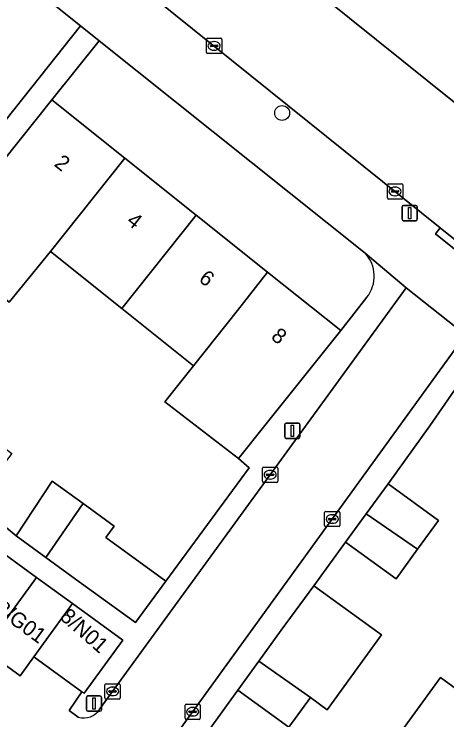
# Model space of a CAD drawing. Extents: x 159674 to 160531, y 382172 to 382904.
# Drawn here: x 160283.66 to 160312.02, y 382664.68 to 382710.95 of the extents above; entities that cross this region are included whole.
import ezdxf

# ---------------------------------------------------------------- set-up
doc = ezdxf.new("R2010")
doc.units = 0
for name, color, linetype in [('IMGEO_Boom', 7, 'Continuous'), ('IMGEO_Erf', 7, 'Continuous'), ('IMGEO_Kolk', 7, 'Continuous'), ('IMGEO_Lichtmast', 7, 'Continuous'), ('IMGEO_Pand', 7, 'Continuous'), ('IMGEO_Pand_nummerreeks', 7, 'Continuous'), ('IMGEO_Rijbaan_lokaal_open', 7, 'Continuous'), ('IMGEO_Voetpad_open', 7, 'Continuous')]:
    doc.layers.add(name, color=color, linetype=linetype)

msp = doc.modelspace()

# ---------------------------------------------------------------- linework, layer by layer
at = {"layer": 'IMGEO_Boom'}
msp.add_circle((160301.224, 382704.466), 0.489, dxfattribs=at)
at = {"layer": 'IMGEO_Erf'}
for points in [[(160263.63, 382697.299), (160266.891, 382692.05), (160272.972, 382696.028), (160269.707, 382701.284), (160271.793, 382702.58), (160273.825, 382703.842), (160277.09, 382698.586), (160280.422, 382700.656), (160288.011, 382710.171), (160267.842, 382726.279), (160267.481, 382726.359), (160260.898, 382722.304), (160245.542, 382712.846), (160232.632, 382705.313), (160223.268, 382700.381)], [(160289.223, 382709.204), (160286.123, 382705.323), (160290.913, 382701.497), (160295.588, 382697.764), (160300.269, 382694.025), (160305.06, 382690.199), (160306.78, 382692.385)], [(160306.664, 382695.275), (160289.223, 382709.204)], [(160313.115, 382687.143), (160310.913, 382683.952), (160308.167, 382680.148), (160311.466, 382677.75), (160310.092, 382675.86), (160308.689, 382673.931), (160305.386, 382676.323), (160303.294, 382673.468), (160307.737, 382670.249), (160304.18, 382665.339), (160303.078, 382666.137), (160301.672, 382664.196), (160298.315, 382666.628), (160294.169, 382660.875)], [(160309.935, 382661.236), (160308.069, 382662.592), (160311.603, 382667.452), (160313.468, 382666.096), (160315.484, 382668.869), (160313.049, 382670.642), (160314.585, 382672.752), (160317.019, 382670.98), (160317.614, 382671.798), (160320.554, 382675.842), (160326.832, 382671.278), (160323.294, 382666.411), (160319.746, 382661.531), (160316.213, 382656.672), (160312.699, 382651.838), (160309.017, 382646.774), (160305.496, 382641.932), (160302.062, 382637.209), (160298.382, 382632.147), (160303.037, 382628.76), (160333.537, 382670.671)]]:
    msp.add_lwpolyline(points, dxfattribs=at)
msp.add_lwpolyline([(160295.415, 382687.898), (160290.71, 382691.655), (160286.035, 382695.389), (160283.335, 382692.062), (160278.571, 382695.866), (160277.467, 382696.748), (160269.889, 382691.992), (160268.069, 382688.847), (160274.061, 382684.308), (160276.462, 382687.478), (160278.456, 382685.968), (160280.815, 382684.181), (160283.52, 382682.132), (160281.118, 382678.962), (160283.801, 382676.741), (160286.155, 382680.338), (160288.175, 382678.867), (160290.216, 382677.381), (160289.667, 382676.626), (160293.592, 382673.768), (160299.053, 382681.203), (160298.359, 382681.809), (160293.534, 382685.524)], close=True, dxfattribs=at)
msp.add_arc((160305.042, 382693.763), 2.218, 321.5941, 43.003, dxfattribs=at)
at = {"layer": 'IMGEO_Kolk'}
for p, q in [((160296.263, 382708.436), (160296.263, 382709.288)), ((160296.338, 382709.362), (160297.19, 382709.362)), ((160297.264, 382709.288), (160297.264, 382708.436)), ((160296.522, 382708.856), (160296.522, 382708.868)), ((160296.96, 382708.819), (160296.562, 382708.819)), ((160296.565, 382708.905), (160296.963, 382708.905)), ((160296.751, 382709.142), (160296.776, 382709.142)), ((160297.006, 382708.868), (160297.006, 382708.856)), ((160297.19, 382708.362), (160296.338, 382708.362)), ((160296.774, 382708.582), (160296.749, 382708.582)), ((160308.122, 382698.896), (160308.122, 382699.748)), ((160308.197, 382699.822), (160309.049, 382699.822)), ((160308.61, 382699.602), (160308.635, 382699.602)), ((160309.123, 382699.748), (160309.123, 382698.896)), ((160308.381, 382699.316), (160308.381, 382699.328)), ((160308.819, 382699.279), (160308.421, 382699.279)), ((160308.424, 382699.365), (160308.822, 382699.365)), ((160308.865, 382699.328), (160308.865, 382699.316)), ((160309.049, 382698.822), (160308.197, 382698.822)), ((160308.633, 382699.042), (160308.608, 382699.042)), ((160299.936, 382680.323), (160299.936, 382681.175)), ((160300.011, 382681.249), (160300.863, 382681.249)), ((160300.937, 382681.175), (160300.937, 382680.323)), ((160300.195, 382680.743), (160300.195, 382680.755)), ((160300.633, 382680.706), (160300.235, 382680.706)), ((160300.238, 382680.792), (160300.636, 382680.792)), ((160300.424, 382681.029), (160300.449, 382681.029)), ((160300.679, 382680.755), (160300.679, 382680.743)), ((160300.863, 382680.249), (160300.011, 382680.249)), ((160300.447, 382680.469), (160300.422, 382680.469)), ((160304.084, 382678.345), (160304.936, 382678.345)), ((160304.009, 382677.419), (160304.009, 382678.271)), ((160304.268, 382677.839), (160304.268, 382677.851)), ((160304.311, 382677.888), (160304.709, 382677.888)), ((160304.497, 382678.125), (160304.522, 382678.125)), ((160304.752, 382677.851), (160304.752, 382677.839)), ((160305.01, 382678.271), (160305.01, 382677.419)), ((160304.706, 382677.802), (160304.308, 382677.802)), ((160304.52, 382677.565), (160304.495, 382677.565)), ((160304.936, 382677.345), (160304.084, 382677.345)), ((160289.613, 382666.119), (160289.613, 382666.971)), ((160289.688, 382667.045), (160290.54, 382667.045)), ((160290.101, 382666.825), (160290.126, 382666.825)), ((160290.614, 382666.971), (160290.614, 382666.119)), ((160289.872, 382666.539), (160289.872, 382666.551)), ((160290.31, 382666.502), (160289.912, 382666.502)), ((160289.915, 382666.588), (160290.313, 382666.588)), ((160290.124, 382666.265), (160290.099, 382666.265)), ((160290.356, 382666.551), (160290.356, 382666.539)), ((160290.54, 382666.045), (160289.688, 382666.045)), ((160294.859, 382664.787), (160294.859, 382665.639)), ((160294.934, 382665.713), (160295.786, 382665.713)), ((160295.347, 382665.493), (160295.372, 382665.493)), ((160295.86, 382665.639), (160295.86, 382664.787)), ((160295.118, 382665.207), (160295.118, 382665.219)), ((160295.556, 382665.17), (160295.158, 382665.17)), ((160295.161, 382665.256), (160295.559, 382665.256)), ((160295.37, 382664.933), (160295.345, 382664.933)), ((160295.602, 382665.219), (160295.602, 382665.207)), ((160295.786, 382664.713), (160294.934, 382664.713))]:
    msp.add_line(p, q, dxfattribs=at)
for points in [[(160296.263, 382708.436), (160296.263, 382709.288)], [(160296.338, 382709.362), (160297.19, 382709.362)], [(160297.264, 382709.288), (160297.264, 382708.436)], [(160297.19, 382708.362), (160296.338, 382708.362)], [(160308.122, 382698.896), (160308.122, 382699.748)], [(160308.197, 382699.822), (160309.049, 382699.822)], [(160309.123, 382699.748), (160309.123, 382698.896)], [(160309.049, 382698.822), (160308.197, 382698.822)], [(160299.936, 382680.323), (160299.936, 382681.175)], [(160300.011, 382681.249), (160300.863, 382681.249)], [(160300.937, 382681.175), (160300.937, 382680.323)], [(160300.863, 382680.249), (160300.011, 382680.249)], [(160304.084, 382678.345), (160304.936, 382678.345)], [(160304.009, 382677.419), (160304.009, 382678.271)], [(160305.01, 382678.271), (160305.01, 382677.419)], [(160304.936, 382677.345), (160304.084, 382677.345)], [(160289.613, 382666.119), (160289.613, 382666.971)], [(160289.688, 382667.045), (160290.54, 382667.045)], [(160290.614, 382666.971), (160290.614, 382666.119)], [(160290.54, 382666.045), (160289.688, 382666.045)], [(160294.859, 382664.787), (160294.859, 382665.639)], [(160294.934, 382665.713), (160295.786, 382665.713)], [(160295.86, 382665.639), (160295.86, 382664.787)], [(160295.786, 382664.713), (160294.934, 382664.713)]]:
    msp.add_lwpolyline(points, dxfattribs=at)
for centre, radius, start, end in [((160296.34, 382709.286), 0.0765, 91.552, 178.448), ((160296.34, 382709.286), 0.0765, 91.552, 178.448), ((160297.188, 382709.286), 0.0765, 1.552, 88.448), ((160297.188, 382709.286), 0.0765, 1.552, 88.448), ((160296.562, 382708.865), 0.0403, 85.8775, 175.7526), ((160296.559, 382708.855), 0.0366, 178.938, 274.7102), ((160296.963, 382708.862), 0.043, 264.8664, 352.4533), ((160296.967, 382708.867), 0.0386, 1.7309, 96.639), ((160296.34, 382708.438), 0.0765, 181.552, 268.448), ((160296.34, 382708.438), 0.0765, 181.552, 268.448), ((160297.188, 382708.438), 0.0765, 271.552, 358.448), ((160297.188, 382708.438), 0.0765, 271.552, 358.448), ((160308.199, 382699.746), 0.0765, 91.552, 178.448), ((160308.199, 382699.746), 0.0765, 91.552, 178.448), ((160309.047, 382699.746), 0.0765, 1.552, 88.448), ((160309.047, 382699.746), 0.0765, 1.552, 88.448), ((160308.421, 382699.325), 0.0403, 85.8775, 175.7526), ((160308.418, 382699.315), 0.0366, 178.938, 274.7102), ((160308.822, 382699.322), 0.043, 264.8664, 352.4533), ((160308.826, 382699.327), 0.0386, 1.7309, 96.639), ((160308.199, 382698.898), 0.0765, 181.552, 268.448), ((160308.199, 382698.898), 0.0765, 181.552, 268.448), ((160309.047, 382698.898), 0.0765, 271.552, 358.448), ((160309.047, 382698.898), 0.0765, 271.552, 358.448), ((160300.013, 382681.173), 0.0765, 91.552, 178.448), ((160300.013, 382681.173), 0.0765, 91.552, 178.448), ((160300.861, 382681.173), 0.0765, 1.552, 88.448), ((160300.861, 382681.173), 0.0765, 1.552, 88.448), ((160300.235, 382680.752), 0.0403, 85.8775, 175.7526), ((160300.232, 382680.742), 0.0366, 178.938, 274.7102), ((160300.636, 382680.749), 0.043, 264.8664, 352.4533), ((160300.64, 382680.754), 0.0386, 1.7309, 96.639), ((160300.013, 382680.325), 0.0765, 181.552, 268.448), ((160300.013, 382680.325), 0.0765, 181.552, 268.448), ((160300.861, 382680.325), 0.0765, 271.552, 358.448), ((160300.861, 382680.325), 0.0765, 271.552, 358.448), ((160304.086, 382678.269), 0.0765, 91.552, 178.448), ((160304.086, 382678.269), 0.0765, 91.552, 178.448), ((160304.934, 382678.269), 0.0765, 1.552, 88.448), ((160304.934, 382678.269), 0.0765, 1.552, 88.448), ((160304.308, 382677.848), 0.0403, 85.8775, 175.7526), ((160304.305, 382677.838), 0.0366, 178.938, 274.7102), ((160304.709, 382677.845), 0.043, 264.8664, 352.4533), ((160304.713, 382677.85), 0.0386, 1.7309, 96.639), ((160304.086, 382677.421), 0.0765, 181.552, 268.448), ((160304.086, 382677.421), 0.0765, 181.552, 268.448), ((160304.934, 382677.421), 0.0765, 271.552, 358.448), ((160304.934, 382677.421), 0.0765, 271.552, 358.448), ((160289.69, 382666.969), 0.0765, 91.552, 178.448), ((160289.69, 382666.969), 0.0765, 91.552, 178.448), ((160290.538, 382666.969), 0.0765, 1.552, 88.448), ((160290.538, 382666.969), 0.0765, 1.552, 88.448), ((160289.912, 382666.548), 0.0403, 85.8775, 175.7526), ((160289.909, 382666.538), 0.0366, 178.938, 274.7102), ((160290.313, 382666.545), 0.043, 264.8664, 352.4533), ((160290.317, 382666.55), 0.0386, 1.7309, 96.639), ((160289.69, 382666.121), 0.0765, 181.552, 268.448), ((160289.69, 382666.121), 0.0765, 181.552, 268.448), ((160290.538, 382666.121), 0.0765, 271.552, 358.448), ((160290.538, 382666.121), 0.0765, 271.552, 358.448), ((160294.936, 382665.637), 0.0765, 91.552, 178.448), ((160294.936, 382665.637), 0.0765, 91.552, 178.448), ((160295.784, 382665.637), 0.0765, 1.552, 88.448), ((160295.784, 382665.637), 0.0765, 1.552, 88.448), ((160295.158, 382665.216), 0.0403, 85.8775, 175.7526), ((160295.155, 382665.206), 0.0366, 178.938, 274.7102), ((160295.559, 382665.213), 0.043, 264.8664, 352.4533), ((160295.563, 382665.218), 0.0386, 1.7309, 96.639), ((160294.936, 382664.789), 0.0765, 181.552, 268.448), ((160294.936, 382664.789), 0.0765, 181.552, 268.448), ((160295.784, 382664.789), 0.0765, 271.552, 358.448), ((160295.784, 382664.789), 0.0765, 271.552, 358.448)]:
    msp.add_arc(centre, radius, start, end, dxfattribs=at)
for centre, major_axis, ratio, start_param, end_param in [((160296.75, 382708.862), (-0.387, 0.002), 0.722429, 4.712389, 7.853982), ((160296.775, 382708.862), (-0.39, 0.002), 0.717154, 1.570796, 4.712389), ((160308.609, 382699.322), (-0.387, 0.002), 0.722429, 4.712389, 7.853982), ((160308.634, 382699.322), (-0.39, 0.002), 0.717154, 1.570796, 4.712389), ((160300.423, 382680.749), (-0.387, 0.002), 0.722429, 4.712389, 7.853982), ((160300.448, 382680.749), (-0.39, 0.002), 0.717154, 1.570796, 4.712389), ((160304.496, 382677.845), (-0.387, 0.002), 0.722429, 4.712389, 7.853982), ((160304.521, 382677.845), (-0.39, 0.002), 0.717154, 1.570796, 4.712389), ((160290.1, 382666.545), (-0.387, 0.002), 0.722429, 4.712389, 7.853982), ((160290.125, 382666.545), (-0.39, 0.002), 0.717154, 1.570796, 4.712389), ((160295.346, 382665.213), (-0.387, 0.002), 0.722429, 4.712389, 7.853982), ((160295.371, 382665.213), (-0.39, 0.002), 0.717154, 1.570796, 4.712389)]:
    msp.add_ellipse(centre, major_axis=major_axis, ratio=ratio, start_param=start_param, end_param=end_param, dxfattribs=at)
at = {"layer": 'IMGEO_Lichtmast'}
for p, q in [((160309.088, 382697.503), (160309.088, 382698.303)), ((160309.088, 382698.303), (160309.088, 382697.503)), ((160309.188, 382698.403), (160309.978, 382698.403)), ((160309.978, 382698.403), (160309.188, 382698.403)), ((160310.078, 382698.303), (160310.078, 382697.503)), ((160310.078, 382697.503), (160310.078, 382698.303)), ((160309.978, 382697.403), (160309.188, 382697.403)), ((160309.188, 382697.403), (160309.978, 382697.403)), ((160301.396, 382683.233), (160301.396, 382684.033)), ((160301.396, 382684.033), (160301.396, 382683.233)), ((160301.496, 382684.133), (160302.286, 382684.133)), ((160302.286, 382684.133), (160301.496, 382684.133)), ((160302.386, 382684.033), (160302.386, 382683.233)), ((160302.386, 382683.233), (160302.386, 382684.033)), ((160302.286, 382683.133), (160301.496, 382683.133)), ((160301.496, 382683.133), (160302.286, 382683.133)), ((160288.396, 382665.346), (160288.396, 382666.146)), ((160288.396, 382666.146), (160288.396, 382665.346)), ((160288.496, 382666.246), (160289.286, 382666.246)), ((160289.286, 382666.246), (160288.496, 382666.246)), ((160289.386, 382666.146), (160289.386, 382665.346)), ((160289.386, 382665.346), (160289.386, 382666.146)), ((160289.286, 382665.246), (160288.496, 382665.246)), ((160288.496, 382665.246), (160289.286, 382665.246))]:
    msp.add_line(p, q, dxfattribs=at)
for points in [[(160309.508, 382698.278), (160309.658, 382698.278), (160309.658, 382697.528), (160309.508, 382697.528), (160309.508, 382698.278)], [(160301.816, 382684.008), (160301.966, 382684.008), (160301.966, 382683.258), (160301.816, 382683.258), (160301.816, 382684.008)], [(160288.816, 382666.121), (160288.966, 382666.121), (160288.966, 382665.371), (160288.816, 382665.371), (160288.816, 382666.121)]]:
    msp.add_lwpolyline(points, dxfattribs=at)
for centre, start, end in [((160309.188, 382698.303), 90, 180), ((160309.188, 382698.303), 90, 180), ((160309.978, 382698.303), 0, 90), ((160309.978, 382698.303), 360, 90), ((160309.188, 382697.503), 180, 270), ((160309.188, 382697.503), 180, 270), ((160309.978, 382697.503), 270, 0), ((160309.978, 382697.503), 270, 0), ((160301.496, 382684.033), 90, 180), ((160301.496, 382684.033), 90, 180), ((160302.286, 382684.033), 0, 90), ((160302.286, 382684.033), 360, 90), ((160301.496, 382683.233), 180, 270), ((160301.496, 382683.233), 180, 270), ((160302.286, 382683.233), 270, 0), ((160302.286, 382683.233), 270, 0), ((160288.496, 382666.146), 90, 180), ((160288.496, 382666.146), 90, 180), ((160289.286, 382666.146), 0, 90), ((160289.286, 382666.146), 360, 90), ((160288.496, 382665.346), 180, 270), ((160288.496, 382665.346), 180, 270), ((160289.286, 382665.346), 270, 0), ((160289.286, 382665.346), 270, 0)]:
    msp.add_arc(centre, 0.1, start, end, dxfattribs=at)
at = {"layer": 'IMGEO_Pand'}
for points in [[(160290.913, 382701.497), (160286.123, 382705.323), (160278.571, 382695.866), (160283.335, 382692.062), (160286.035, 382695.389)], [(160295.588, 382697.764), (160290.913, 382701.497), (160286.035, 382695.389), (160290.71, 382691.655)], [(160295.588, 382697.764), (160290.71, 382691.655), (160295.415, 382687.898), (160298.289, 382691.526), (160300.269, 382694.025)], [(160305.06, 382690.199), (160300.269, 382694.025), (160298.289, 382691.526), (160295.415, 382687.898), (160293.534, 382685.524), (160298.359, 382681.809), (160300.182, 382684.091)], [(160285.749, 382675.322), (160288.158, 382678.842), (160288.175, 382678.867), (160286.155, 382680.338), (160283.801, 382676.741)], [(160310.092, 382675.86), (160311.466, 382677.75), (160308.167, 382680.148), (160306.736, 382678.18)], [(160285.749, 382675.322), (160287.689, 382673.91), (160291.614, 382671.052), (160293.592, 382673.768), (160289.667, 382676.626), (160290.216, 382677.381), (160288.175, 382678.867), (160288.158, 382678.842)], [(160310.092, 382675.86), (160306.736, 382678.18), (160305.386, 382676.323), (160308.689, 382673.931)], [(160285.129, 382674.022), (160282.757, 382675.749), (160279.311, 382671.016), (160281.683, 382669.29)], [(160285.129, 382674.022), (160281.683, 382669.29), (160284.054, 382667.563), (160284.95, 382668.814), (160287.49, 382672.303)], [(160303.078, 382666.137), (160304.18, 382665.339), (160307.737, 382670.249), (160303.294, 382673.468), (160301.17, 382670.569), (160299.696, 382668.535), (160299.908, 382668.384)], [(160284.95, 382668.814), (160288.102, 382666.519), (160288.24, 382666.419), (160290.78, 382669.907), (160287.49, 382672.303)], [(160303.078, 382666.137), (160299.908, 382668.384), (160299.696, 382668.535), (160298.315, 382666.628), (160301.672, 382664.196)], [(160319.746, 382661.531), (160313.468, 382666.096), (160311.603, 382667.452), (160308.069, 382662.592), (160309.935, 382661.236), (160316.213, 382656.672)]]:
    msp.add_lwpolyline(points, close=True, dxfattribs=at)
at = {"layer": 'IMGEO_Rijbaan_lokaal_open'}
msp.add_lwpolyline([(160329.213, 382691.747), (160292.249, 382721.456), (160287.892, 382716), (160311.584, 382696.94), (160316.045, 382693.352), (160325.09, 382686.076)], close=True, dxfattribs=at)
for points in [[(160281.885, 382651.597), (160284.25, 382649.875), (160313.249, 382689.912), (160309.343, 382693.001), (160289.284, 382665.402)], [(160287.861, 382664.859), (160287.263, 382665.293), (160288.102, 382666.519), (160284.95, 382668.814), (160284.054, 382667.563), (160281.683, 382669.29)]]:
    msp.add_lwpolyline(points, dxfattribs=at)
msp.add_arc((160288.228, 382666.033), 1.23, 252.6478, 329.1247, dxfattribs=at)
at = {"layer": 'IMGEO_Voetpad_open'}
for points in [[(160282.47, 382729.315), (160289.879, 382723.36), (160292.249, 382721.456), (160329.213, 382691.747), (160331.172, 382690.173), (160331.562, 382689.859), (160344.376, 382679.555), (160359.84, 382667.121), (160360.67, 382668.154), (160361.649, 382667.367), (160363.734, 382669.962), (160363.603, 382670.069), (160359.987, 382672.384), (160357.009, 382674.758), (160346.941, 382682.927)], [(160271.573, 382729.019), (160267.481, 382726.359), (160267.842, 382726.279), (160288.011, 382710.171), (160289.223, 382709.204), (160306.664, 382695.275), (160309.343, 382693.001), (160313.249, 382689.912), (160316.257, 382687.487), (160332.815, 382674.214), (160337.911, 382673.579)], [(160335.801, 382677.459), (160327.048, 382684.5), (160325.09, 382686.076), (160316.045, 382693.352), (160315.733, 382692.962), (160311.272, 382696.55), (160311.584, 382696.94), (160287.892, 382716)], [(160278.571, 382695.866), (160286.123, 382705.323), (160289.223, 382709.204), (160288.011, 382710.171), (160280.422, 382700.656)], [(160289.284, 382665.402), (160309.343, 382693.001), (160306.664, 382695.275)], [(160306.78, 382692.385), (160305.06, 382690.199), (160300.182, 382684.091), (160298.359, 382681.809), (160299.053, 382681.203), (160293.592, 382673.768), (160291.614, 382671.052), (160287.689, 382673.91), (160285.749, 382675.322), (160283.801, 382676.741), (160281.118, 382678.962)], [(160316.257, 382687.487), (160313.249, 382689.912), (160284.25, 382649.875), (160281.308, 382645.833)], [(160294.169, 382660.875), (160298.315, 382666.628), (160299.696, 382668.535), (160301.17, 382670.569), (160303.294, 382673.468), (160305.386, 382676.323), (160306.736, 382678.18), (160308.167, 382680.148), (160310.913, 382683.952), (160313.115, 382687.143)], [(160282.757, 382675.749), (160285.129, 382674.022), (160287.49, 382672.303), (160290.78, 382669.907), (160288.24, 382666.419), (160288.102, 382666.519), (160287.263, 382665.293), (160287.861, 382664.859)]]:
    msp.add_lwpolyline(points, dxfattribs=at)
msp.add_lwpolyline([(160316.045, 382693.352), (160311.584, 382696.94), (160311.272, 382696.55), (160315.733, 382692.962)], close=True, dxfattribs=at)
for centre, radius, start, end in [((160305.042, 382693.763), 2.218, 321.5941, 43.003), ((160288.228, 382666.033), 1.23, 252.6478, 329.1247)]:
    msp.add_arc(centre, radius, start, end, dxfattribs=at)

# ---------------------------------------------------------------- texts
at = {"layer": 'IMGEO_Pand_nummerreeks'}
for s, rotation, p in [('2', 321.3874, (160286.226, 382701.042)), ('4', 321.3874, (160290.963, 382697.26)), ('6', 321.3874, (160295.697, 382693.479)), ('8', 321.3884, (160300.435, 382689.695)), ('8/G01', 323.7462, (160282.348, 382671.786)), ('8/N01', 318.5035, (160286.601, 382671.344))]:
    msp.add_text(s, height=1, rotation=rotation, dxfattribs=at).set_placement(p)

doc.saveas('drawing.dxf')
